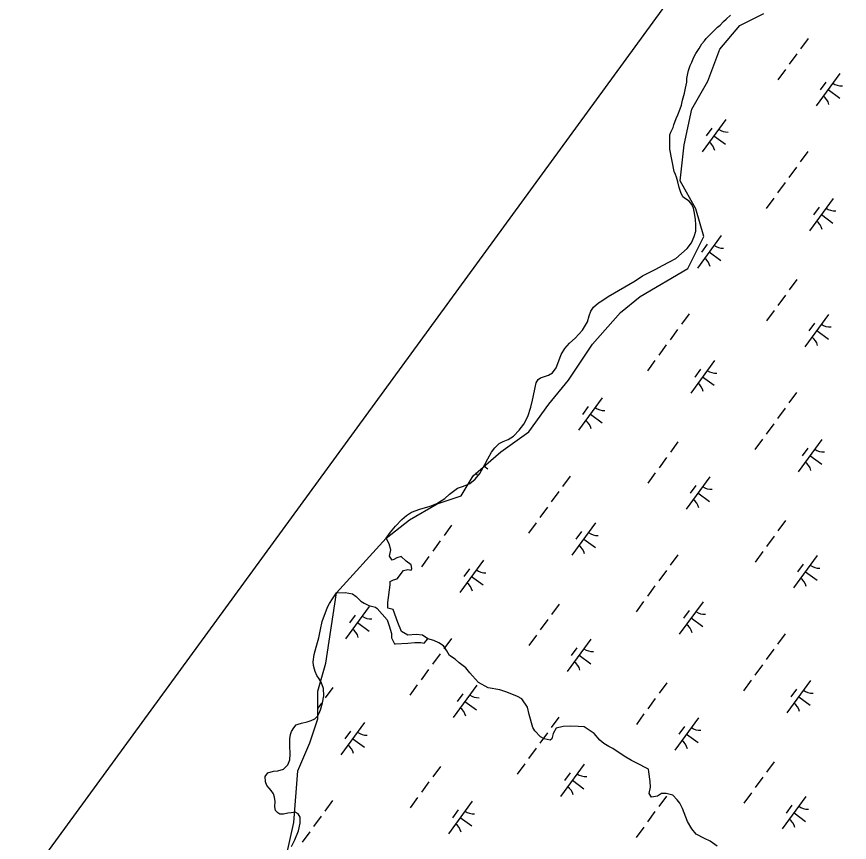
# Model space of a CAD drawing. Extents: x 3905714 to 3926767, y 183354 to 205755.
# Drawn here: x 3910493 to 3911532, y 191377 to 192407 of the extents above; entities that cross this region are included whole.
import ezdxf

# ---------------------------------------------------------------- set-up
doc = ezdxf.new("R2010")
doc.units = 0
for name, color, linetype in [('V-GRID-FRAM', 7, 'Continuous'), ('V-TOPO-SHOR', 7, 'Continuous'), ('V-WETL-SWMP', 7, 'Continuous')]:
    doc.layers.add(name, color=color, linetype=linetype)

msp = doc.modelspace()

# ---------------------------------------------------------------- linework, layer by layer
at = {"layer": 'V-GRID-FRAM'}
msp.add_lwpolyline([(3924287.8, 196971.1), (3915521.4, 185005.6), (3909313.3, 189695.8), (3918205.9, 201877.9), (3924287.8, 196971.1)], dxfattribs=at)
at = {"layer": 'V-TOPO-SHOR'}
for points in [[(3911313.7, 192213.5), (3911308.2, 192241.4), (3911308.3, 192259.3), (3911309.7, 192262.5), (3911312.3, 192268.2), (3911313.4, 192271.8), (3911316, 192279.6), (3911318.1, 192284.3), (3911321.3, 192291.6), (3911322.9, 192296.3), (3911324, 192302.5), (3911326.6, 192311.3), (3911327.7, 192317.6), (3911329.3, 192324.9), (3911329.3, 192329.6), (3911330.9, 192335.8), (3911331.5, 192339.4), (3911333.6, 192345.7), (3911335.7, 192349.8), (3911338.4, 192356.1), (3911340.5, 192360.7), (3911344.7, 192367), (3911348.3, 192372.7), (3911351.5, 192376.3), (3911353.6, 192379.4), (3911358.8, 192384.6), (3911364.1, 192389.8), (3911367.7, 192393.4), (3911370.9, 192396), (3911375.1, 192400.6), (3911378.7, 192403.7), (3911384, 192408.4)], [(3911080.9, 191855.2), (3911085.6, 191863.4), (3911089.9, 191868.9), (3911095.1, 191874.1), (3911100.3, 191876.6), (3911106.6, 191879.4), (3911112.9, 191883.5), (3911120.2, 191890.8), (3911125.9, 191898.5), (3911131, 191908.1), (3911134.8, 191919.6), (3911136.8, 191928.2), (3911137.6, 191931.9), (3911140, 191943.9), (3911141.2, 191950.1), (3911144, 191954.1), (3911146.6, 191956.1), (3911156.9, 191959.3), (3911161.7, 191962.2), (3911166.5, 191968.6), (3911169.8, 191977.2), (3911172.4, 191985.4), (3911177.1, 191992.8), (3911183.2, 191999.3), (3911190.1, 192005.6), (3911199.3, 192015.6), (3911205.4, 192026), (3911207.4, 192033.4), (3911209.5, 192039.3), (3911213.1, 192044.3), (3911219.1, 192049.7), (3911223.2, 192052.1), (3911231.1, 192057.5), (3911264.8, 192077.3), (3911274.2, 192083.3), (3911282.4, 192087.5), (3911290.9, 192091.5), (3911299.3, 192096.1), (3911307.8, 192100.7), (3911315.7, 192105.1), (3911322.9, 192111.3), (3911329.7, 192117.5), (3911335.2, 192124.6), (3911338.7, 192132.6), (3911340.5, 192139), (3911340.8, 192146.8), (3911340.3, 192153.7), (3911339.2, 192161.5), (3911337.7, 192167.6), (3911335.6, 192172.3), (3911332.5, 192176.5), (3911327.9, 192179.3), (3911324.5, 192182), (3911321.8, 192187.4), (3911319.9, 192193.7), (3911318.2, 192200.6), (3911316.5, 192206.6), (3911315.3, 192209.8), (3911313.7, 192213.5)], [(3910954, 191756.2), (3910959.6, 191763.6), (3910965.9, 191771.2), (3910973.7, 191779.4), (3910979.4, 191784.3), (3910985.8, 191788.7), (3910996.2, 191792.1), (3911009.1, 191796.1), (3911017.5, 191799.5), (3911027.4, 191805.5), (3911033.3, 191810.9), (3911043, 191818.3), (3911050.7, 191821), (3911058.7, 191824.4), (3911065.2, 191829.7), (3911070.9, 191836.9), (3911077.3, 191848), (3911080.9, 191855.2)], [(3910892.1, 191687.8), (3910903.1, 191688.5), (3910912.1, 191686.6), (3910916.5, 191683.5), (3910922.6, 191677.4), (3910926.6, 191675.2), (3910932.5, 191672.1), (3910940.7, 191669.9), (3910943.1, 191668.6), (3910955.6, 191654.1), (3910957.8, 191646.7), (3910960.7, 191637.2), (3910960.7, 191632), (3910964.7, 191624.5), (3910965.6, 191624.5), (3910981.1, 191625), (3910989.9, 191625.8), (3910997.6, 191625.9), (3911001.6, 191625.2), (3911006.3, 191630.6), (3910999.7, 191635.2), (3910991.6, 191636.1), (3910981, 191635.2), (3910973.3, 191639.8), (3910968.7, 191650.8), (3910962.8, 191667.2), (3910956.4, 191668.8), (3910956.1, 191675.8), (3910959, 191698), (3910959.2, 191701.9), (3910963.1, 191704.1), (3910968, 191705.4), (3910972.1, 191710.7), (3910974.1, 191713.8), (3910975.9, 191715.6), (3910981.1, 191717.1), (3910985.3, 191716.2), (3910986.2, 191718.2), (3910985.3, 191722.8), (3910979.3, 191727.6), (3910972.8, 191733.1), (3910967.5, 191731.8), (3910963.8, 191729.4), (3910961.6, 191728.7), (3910958.5, 191733.5), (3910959.8, 191741.5), (3910957.8, 191748.9), (3910954, 191756.2)], [(3910836.1, 191371.6), (3910840.1, 191379.7), (3910844.8, 191390.9), (3910847, 191400.8), (3910846.9, 191408.1), (3910844.1, 191412.4), (3910840.5, 191414.2), (3910835.4, 191413.7), (3910831.5, 191413), (3910826.1, 191411.8), (3910821.3, 191412), (3910818.8, 191413.4), (3910816.2, 191416.3), (3910815.1, 191421), (3910815.5, 191427.5), (3910814.9, 191432.9), (3910813.4, 191437.4), (3910810.6, 191441.4), (3910808, 191444.1), (3910805.2, 191447.6), (3910803.5, 191452.3), (3910803.1, 191459), (3910806.4, 191463.3), (3910813.4, 191465.5), (3910818.8, 191466), (3910826.1, 191468), (3910831.2, 191473.2), (3910833.9, 191479.6), (3910834.4, 191486.9), (3910834, 191497.6), (3910834, 191501.5), (3910834.1, 191505.9), (3910834.8, 191511.2), (3910836, 191515.1), (3910838.9, 191519.7), (3910842, 191523.3), (3910844.5, 191524.1), (3910848.6, 191525.3), (3910855.4, 191526.9), (3910860.4, 191528.5), (3910865.3, 191530.6), (3910868.5, 191533.9), (3910871, 191538.5), (3910872.5, 191543.2), (3910874.7, 191550.7), (3910876.5, 191559.3), (3910875.8, 191568.7), (3910873.1, 191576.6), (3910870.5, 191580.8), (3910867.8, 191584.7), (3910865.6, 191589.8), (3910864.5, 191592.9), (3910863.5, 191597.2), (3910863.1, 191601.9), (3910864.2, 191611.1), (3910866.7, 191620.2), (3910870, 191631.9), (3910872.3, 191642.2), (3910874.4, 191652.1), (3910880.8, 191670.2), (3910883.4, 191674.5), (3910887.1, 191680.5), (3910892.1, 191687.8)], [(3911367.3, 191371.8), (3911358.7, 191378), (3911351.5, 191381.5), (3911341.1, 191386.9), (3911335.9, 191393.5), (3911330.1, 191402.7), (3911324, 191419), (3911320.9, 191425.6), (3911317.4, 191429.9), (3911311.9, 191435.4), (3911303.5, 191437.8), (3911297.8, 191437.8), (3911293, 191434.1), (3911285.5, 191433.2), (3911282.4, 191437.8), (3911284, 191445.7), (3911283.9, 191452.5), (3911281.9, 191464.6), (3911281.7, 191467.9), (3911266.3, 191475.8), (3911260.6, 191478.6), (3911251.2, 191484.1), (3911236.9, 191493.9), (3911232.3, 191496.1), (3911225.7, 191499.9), (3911220.8, 191504.2), (3911213.8, 191512.4), (3911201.5, 191520.7), (3911193.8, 191521.3), (3911184.6, 191521.5), (3911175.1, 191521.3), (3911166.3, 191519.3), (3911162.6, 191512.5), (3911161.1, 191505.7), (3911158.7, 191504.1), (3911151.4, 191505.7), (3911147, 191508.5), (3911139.6, 191516), (3911137.1, 191519.9), (3911132.7, 191536.2), (3911130.5, 191545.4), (3911123.7, 191555.7), (3911118.2, 191558.8), (3911104.8, 191564), (3911096, 191566.9), (3911081.5, 191569.3), (3911069.6, 191576), (3911062.1, 191584.2), (3911058.4, 191588.1), (3911053.6, 191594.2), (3911045.4, 191600.6), (3911040.2, 191605.2), (3911033.3, 191609.6), (3911029.8, 191615.7), (3911025.9, 191621.9), (3911020.1, 191625.6), (3911013.8, 191628.4), (3911006.3, 191630.6)]]:
    msp.add_lwpolyline(points, dxfattribs=at)
at = {"layer": 'V-WETL-SWMP'}
for p, q in [((3911395.5, 192395.8), (3911425.4, 192410.7)), ((3911370.7, 192366), (3911395.5, 192395.8)), ((3911480.9, 192379.5), (3911471.4, 192366.6)), ((3911355.8, 192326.2), (3911370.7, 192366)), ((3911466.7, 192360.1), (3911457.2, 192347.2)), ((3911452.5, 192340.7), (3911443, 192327.8)), ((3911520.5, 192335.9), (3911491, 192295.6)), ((3911335.9, 192291.4), (3911355.8, 192326.2)), ((3911503.1, 192325.1), (3911496, 192315.5)), ((3911505.7, 192315.7), (3911520.3, 192305.1)), ((3911326, 192246.6), (3911335.9, 192291.4)), ((3911378, 192278.3), (3911348.4, 192238)), ((3911360.5, 192267.5), (3911353.4, 192257.9)), ((3911363.2, 192258.1), (3911377.7, 192247.5)), ((3911321, 192201.9), (3911326, 192246.6)), ((3911480.5, 192238.4), (3911471.1, 192225.5)), ((3911466.3, 192219), (3911456.9, 192206.1)), ((3911340.9, 192167.1), (3911321, 192201.9)), ((3911452.1, 192199.7), (3911442.7, 192186.8)), ((3911438, 192180.3), (3911428.5, 192167.4)), ((3911512.1, 192180), (3911482.6, 192139.7)), ((3911350.8, 192132.3), (3911340.9, 192167.1)), ((3911494.7, 192169.2), (3911487.6, 192159.5)), ((3911497.4, 192159.8), (3911511.9, 192149.2)), ((3911330.9, 192092.5), (3911350.8, 192132.3)), ((3911372.2, 192133.5), (3911342.6, 192093.1)), ((3911354.7, 192122.7), (3911347.6, 192113)), ((3911357.4, 192113.3), (3911371.9, 192102.7)), ((3911271.3, 192057.7), (3911330.9, 192092.5)), ((3911466.7, 192078.7), (3911457.3, 192065.8)), ((3911246.5, 192037.8), (3911271.3, 192057.7)), ((3911452.5, 192059.4), (3911443.1, 192046.5)), ((3911211.7, 191998), (3911246.5, 192037.8)), ((3911332.2, 192036), (3911322.7, 192023.1)), ((3911438.4, 192040), (3911428.9, 192027.1)), ((3911506.4, 192035.2), (3911476.8, 191994.8)), ((3911488.9, 192024.4), (3911481.8, 192014.7)), ((3911318, 192016.6), (3911308.6, 192003.7)), ((3911491.6, 192015), (3911506.1, 192004.4)), ((3911181.9, 191953.3), (3911211.7, 191998)), ((3911303.8, 191997.2), (3911294.4, 191984.3)), ((3911289.7, 191977.9), (3911280.2, 191965)), ((3911363.8, 191977.6), (3911334.3, 191937.2)), ((3911346.4, 191966.8), (3911339.3, 191957.1)), ((3911157, 191923.4), (3911181.9, 191953.3)), ((3911349.1, 191957.4), (3911363.6, 191946.8)), ((3911223.9, 191931), (3911194.3, 191890.7)), ((3911466.4, 191937.7), (3911456.9, 191924.8)), ((3911132.2, 191888.6), (3911157, 191923.4)), ((3911206.4, 191920.3), (3911199.3, 191910.6)), ((3911209.1, 191910.9), (3911223.6, 191900.2)), ((3911452.2, 191918.3), (3911442.7, 191905.4)), ((3911438, 191898.9), (3911428.6, 191886)), ((3911097.4, 191863.8), (3911132.2, 191888.6)), ((3911423.8, 191879.6), (3911414.4, 191866.7)), ((3911498, 191879.3), (3911468.5, 191838.9)), ((3911318.4, 191876.3), (3911309, 191863.4)), ((3911480.6, 191868.5), (3911473.5, 191858.8)), ((3911062.6, 191833.9), (3911097.4, 191863.8)), ((3911483.2, 191859.1), (3911497.8, 191848.4)), ((3911304.2, 191856.9), (3911294.8, 191844)), ((3911076.6, 191845.9), (3911081.1, 191842.6)), ((3911290.1, 191837.6), (3911280.6, 191824.7)), ((3911047.7, 191809.1), (3911062.6, 191833.9)), ((3911183.9, 191833.5), (3911174.4, 191820.6)), ((3911358.1, 191832.7), (3911328.5, 191792.4)), ((3911340.6, 191822), (3911333.5, 191812.3)), ((3911017.9, 191799.1), (3911047.7, 191809.1)), ((3911169.7, 191814.2), (3911160.2, 191801.3)), ((3911343.3, 191812.6), (3911357.8, 191801.9)), ((3910983.1, 191779.2), (3911017.9, 191799.1)), ((3911155.5, 191794.8), (3911146.1, 191781.9)), ((3910954, 191756.2), (3910983.1, 191779.2)), ((3911141.3, 191775.4), (3911131.9, 191762.5)), ((3911215.5, 191775.1), (3911186, 191734.8)), ((3911452.6, 191778), (3911443.1, 191765.1)), ((3911035.9, 191772.2), (3911026.5, 191759.3)), ((3911198.1, 191764.4), (3911191, 191754.7)), ((3910892.1, 191687.8), (3910954, 191756.2)), ((3911200.7, 191755), (3911215.3, 191744.3)), ((3911438.4, 191758.6), (3911429, 191745.7)), ((3911021.7, 191752.8), (3911012.3, 191739.9)), ((3911007.6, 191733.4), (3910998.1, 191720.5)), ((3911318.1, 191735.2), (3911308.6, 191722.3)), ((3911424.2, 191739.3), (3911414.8, 191726.4)), ((3911492.2, 191734.4), (3911462.7, 191694.1)), ((3911075.6, 191728.6), (3911046, 191688.3)), ((3911474.8, 191723.7), (3911467.7, 191714)), ((3911058.1, 191717.8), (3911051, 191708.2)), ((3911303.9, 191715.9), (3911294.4, 191703)), ((3911477.5, 191714.3), (3911492, 191703.6)), ((3911060.8, 191708.4), (3911075.3, 191697.8)), ((3911289.7, 191696.5), (3911280.2, 191683.6)), ((3910878.7, 191600.2), (3910892.1, 191687.8)), ((3910933, 191671), (3910903.5, 191630.7)), ((3911170.1, 191673.9), (3911160.6, 191660.9)), ((3911275.5, 191677.1), (3911266.1, 191664.2)), ((3911349.7, 191676.8), (3911320.1, 191636.5)), ((3910915.6, 191660.2), (3910908.5, 191650.5)), ((3911332.2, 191666), (3911325.2, 191656.4)), ((3910918.3, 191650.8), (3910932.8, 191640.2)), ((3911155.9, 191654.5), (3911146.5, 191641.6)), ((3911334.9, 191656.6), (3911349.4, 191646)), ((3911035.6, 191631.1), (3911026.1, 191618.2)), ((3911141.7, 191635.1), (3911132.3, 191622.2)), ((3911209.7, 191630.3), (3911180.2, 191590)), ((3911452.2, 191636.9), (3911442.8, 191624)), ((3911192.3, 191619.5), (3911185.2, 191609.9)), ((3911021.4, 191611.7), (3911011.9, 191598.8)), ((3911195, 191610.1), (3911209.5, 191599.5)), ((3911438.1, 191617.6), (3911428.6, 191604.7)), ((3910868.8, 191565.4), (3910878.7, 191600.2)), ((3911423.9, 191598.2), (3911414.4, 191585.3)), ((3911007.2, 191592.4), (3910997.7, 191579.5)), ((3911409.7, 191578.8), (3911400.2, 191565.9)), ((3911483.9, 191578.5), (3911454.3, 191538.2)), ((3910887.6, 191569.7), (3910878.2, 191556.8)), ((3910993, 191573), (3910983.6, 191560.1)), ((3911067.2, 191572.7), (3911037.7, 191532.4)), ((3911304.3, 191575.5), (3911294.8, 191562.6)), ((3911466.4, 191567.7), (3911459.3, 191558.1)), ((3910868.8, 191530.6), (3910868.8, 191565.4)), ((3911049.8, 191561.9), (3911042.7, 191552.2)), ((3911290.1, 191556.2), (3911280.6, 191543.3)), ((3911469.1, 191558.3), (3911483.6, 191547.7)), ((3910873.4, 191550.4), (3910868.8, 191544)), ((3911052.4, 191552.5), (3911067, 191541.9)), ((3911275.9, 191536.8), (3911266.5, 191523.9)), ((3910858.8, 191500.8), (3910868.8, 191530.6)), ((3910927.3, 191526.2), (3910897.7, 191485.8)), ((3911169.8, 191532.8), (3911160.3, 191519.9)), ((3911343.9, 191532), (3911314.4, 191491.7)), ((3910909.8, 191515.4), (3910902.7, 191505.7)), ((3911326.5, 191521.2), (3911319.4, 191511.5)), ((3910912.5, 191506), (3910927, 191495.4)), ((3911155.6, 191513.4), (3911146.1, 191500.5)), ((3911329.1, 191511.8), (3911343.7, 191501.2)), ((3910843.9, 191466), (3910858.8, 191500.8)), ((3911141.4, 191494.1), (3911131.9, 191481.2)), ((3911127.2, 191474.7), (3911117.7, 191461.8)), ((3911201.4, 191474.4), (3911171.8, 191434)), ((3911438.5, 191477.2), (3911429, 191464.3)), ((3910838.9, 191401.3), (3910843.9, 191466)), ((3911021.8, 191471.4), (3911012.3, 191458.5)), ((3911183.9, 191463.6), (3911176.8, 191453.9)), ((3911186.6, 191454.2), (3911201.1, 191443.6)), ((3911424.3, 191457.9), (3911414.8, 191445)), ((3911007.6, 191452.1), (3910998.1, 191439.1)), ((3910993.4, 191432.7), (3910984, 191419.8)), ((3911303.9, 191434.5), (3911294.5, 191421.6)), ((3911410.1, 191438.5), (3911400.6, 191425.6)), ((3911478.1, 191433.7), (3911448.6, 191393.4)), ((3910887.3, 191428.7), (3910877.8, 191415.7)), ((3911061.4, 191427.9), (3911031.9, 191387.5)), ((3911460.7, 191422.9), (3911453.6, 191413.2)), ((3911044, 191417.1), (3911036.9, 191407.4)), ((3911289.7, 191415.1), (3911280.3, 191402.2)), ((3911463.3, 191413.5), (3911477.8, 191402.9)), ((3910829, 191356.6), (3910838.9, 191401.3)), ((3910873.1, 191409.3), (3910863.6, 191396.4)), ((3911046.7, 191407.7), (3911061.2, 191397.1)), ((3910858.9, 191389.9), (3910849.4, 191377)), ((3911275.6, 191395.8), (3911266.1, 191382.9))]:
    msp.add_line(p, q, dxfattribs=at)
for centre, start, end in [((3911522.2, 192337.9), 233, 274.5436), ((3911489.6, 192293.3), 13, 54.5436), ((3911379.7, 192280.3), 233, 274.5436), ((3911347.1, 192235.7), 13, 54.5436), ((3911513.9, 192182), 233, 274.5436), ((3911481.2, 192137.4), 13, 54.5436), ((3911373.9, 192135.5), 233, 274.5436), ((3911341.3, 192090.9), 13, 54.5436), ((3911508.1, 192037.1), 233, 274.5436), ((3911475.5, 191992.6), 13, 54.5436), ((3911365.6, 191979.5), 233, 274.5436), ((3911332.9, 191935), 13, 54.5436), ((3911225.6, 191933), 233, 274.5436), ((3911193, 191888.5), 13, 54.5436), ((3911499.8, 191881.2), 233, 274.5436), ((3911467.1, 191836.7), 13, 54.5436), ((3911050.4, 191830.8), 13, 22.2247), ((3911359.8, 191834.7), 233, 274.5436), ((3911327.2, 191790.1), 13, 54.5436), ((3911217.3, 191777.1), 233, 274.5436), ((3911184.6, 191732.5), 13, 54.5436), ((3911494, 191736.4), 233, 274.5436), ((3911077.3, 191730.6), 233, 274.5436), ((3911461.3, 191691.8), 13, 54.5436), ((3911044.7, 191686), 13, 54.5436), ((3911351.4, 191678.8), 233, 274.5436), ((3910934.8, 191673), 233, 274.5436), ((3910902.1, 191628.4), 13, 54.5436), ((3911318.8, 191634.2), 13, 54.5436), ((3911211.5, 191632.3), 233, 274.5436), ((3911178.8, 191587.7), 13, 54.5436), ((3911485.6, 191580.5), 233, 274.5436), ((3911068.9, 191574.7), 233, 274.5436), ((3911453, 191535.9), 13, 54.5436), ((3911036.3, 191530.1), 13, 54.5436), ((3911345.7, 191534), 233, 274.5436), ((3910929, 191528.1), 233, 274.5436), ((3910896.3, 191483.6), 13, 54.5436), ((3911313, 191489.4), 13, 54.5436), ((3911203.1, 191476.4), 233, 274.5436), ((3911170.5, 191431.8), 13, 54.5436), ((3911479.8, 191435.7), 233, 274.5436), ((3911063.2, 191429.8), 233, 274.5436), ((3911447.2, 191391.1), 13, 54.5436), ((3911030.5, 191385.3), 13, 54.5436)]:
    msp.add_arc(centre, 17.6, start, end, dxfattribs=at)

doc.saveas('drawing.dxf')
